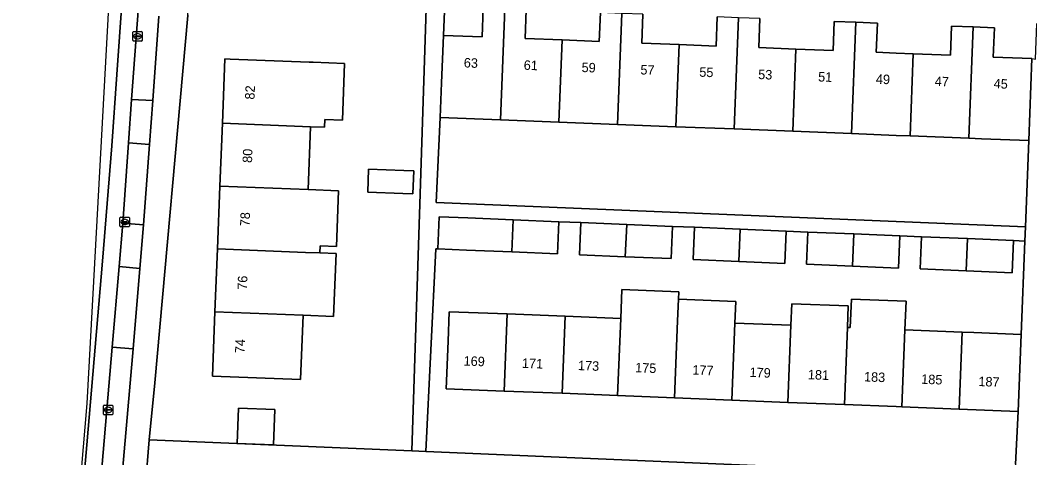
# Model space of a CAD drawing. Extents: x 161354 to 162026, y 386504 to 387460.
# Drawn here: x 161407.6 to 161514.1, y 387170 to 387216.1 of the extents above; entities that cross this region are included whole.
import ezdxf

# ---------------------------------------------------------------- set-up
doc = ezdxf.new("R2010")
doc.units = 0
for name, color, linetype in [('IMGEO_Erf', 7, 'Continuous'), ('IMGEO_Kolk', 7, 'Continuous'), ('IMGEO_Muur', 7, 'Continuous'), ('IMGEO_Pand', 7, 'Continuous'), ('IMGEO_Pand_nummerreeks', 7, 'Continuous'), ('IMGEO_Parkeervlak_open', 7, 'Continuous'), ('IMGEO_Rijbaan_lokaal_gesloten', 7, 'Continuous'), ('IMGEO_Rijbaan_lokaal_open', 7, 'Continuous'), ('IMGEO_Voetpad_open', 7, 'Continuous')]:
    doc.layers.add(name, color=color, linetype=linetype)

msp = doc.modelspace()

# ---------------------------------------------------------------- linework, layer by layer
at = {"layer": 'IMGEO_Erf'}
for points in [[(161425.3, 387216.65), (161425.3, 387216.57), (161421.82, 387177.89), (161421.23, 387171.88), (161448.92, 387170.71), (161450.52, 387220.6)], [(161513.31, 387217.98), (161452.49, 387220.46), (161452.24, 387214.48), (161456.32, 387214.32), (161456.44, 387217.37), (161458.71, 387217.28), (161460.97, 387217.19), (161460.85, 387214.17), (161464.77, 387214.01), (161468.68, 387213.86), (161468.8, 387216.9)], [(161473.29, 387216.72), (161473.17, 387213.67), (161477.09, 387213.52), (161481, 387213.36), (161481.12, 387216.44)], [(161485.61, 387216.26), (161485.49, 387213.2), (161489.41, 387213.04), (161493.34, 387212.88), (161493.46, 387215.96), (161495.73, 387215.87), (161498, 387215.78), (161497.87, 387212.71), (161500, 387212.63), (161501.79, 387212.55), (161505.71, 387212.4), (161505.83, 387215.47), (161508.09, 387215.39), (161510.36, 387215.29), (161510.23, 387212.2), (161514.3, 387212.04), (161514.68, 387211.99), (161514.81, 387215.74)], [(161452.86, 387185.38), (161458.97, 387185.14), (161465.09, 387184.9), (161470.94, 387184.66), (161471.06, 387187.7), (161477.06, 387187.46), (161477.03, 387186.69), (161483.07, 387186.45), (161482.98, 387184.18), (161488.89, 387183.95), (161488.98, 387186.22), (161494.94, 387185.98), (161494.85, 387183.71), (161495.15, 387183.7), (161495.27, 387186.71), (161501.03, 387186.48), (161500.91, 387183.47), (161506.95, 387183.23), (161508.17, 387183.18), (161513.16, 387182.98), (161513.55, 387192.82), (161512.35, 387192.87), (161512.21, 387189.48), (161507.36, 387189.68), (161502.53, 387189.88), (161502.67, 387193.28), (161500.37, 387193.37), (161500.23, 387189.97), (161495.38, 387190.18), (161490.54, 387190.38), (161490.68, 387193.77), (161488.38, 387193.87), (161488.24, 387190.47), (161483.4, 387190.67), (161478.57, 387190.87), (161478.71, 387194.27), (161476.4, 387194.37), (161476.26, 387190.97), (161471.42, 387191.17), (161466.59, 387191.37), (161466.73, 387194.77), (161464.43, 387194.86), (161464.29, 387191.47), (161459.46, 387191.67), (161454.67, 387191.86), (161451.64, 387191.99), (161451.43, 387192), (161450.39, 387170.65), (161500, 387168.55)], [(161512.56, 387169.33), (161512.84, 387174.86), (161506.63, 387175.11), (161500.58, 387175.35), (161500, 387175.38), (161494.52, 387175.59), (161488.57, 387175.83), (161482.65, 387176.07), (161476.62, 387176.31), (161470.61, 387176.54), (161464.77, 387176.78), (161458.65, 387177.02), (161452.54, 387177.27), (161452.73, 387182.26), (161452.86, 387185.38)]]:
    msp.add_lwpolyline(points, dxfattribs=at)
for points in [[(161438.1, 387211.66), (161438.5, 387211.65), (161441.83, 387211.52), (161441.59, 387205.54), (161439.75, 387205.61), (161439.71, 387204.81), (161438.23, 387204.87), (161437.97, 387198.25), (161441.2, 387198.12), (161440.96, 387192.24), (161439.26, 387192.31), (161439.23, 387191.57), (161440.93, 387191.5), (161440.67, 387184.88), (161437.45, 387185.01), (161437.18, 387178.24), (161427.89, 387178.6), (161428.16, 387185.37), (161428.42, 387191.99), (161428.68, 387198.62), (161428.94, 387205.24), (161429.21, 387212.01), (161429.76, 387211.99)], [(161501.45, 387203.89), (161500, 387203.95), (161495.27, 387204.14), (161489.08, 387204.38), (161482.91, 387204.63), (161476.75, 387204.87), (161470.59, 387205.11), (161464.43, 387205.36), (161458.25, 387205.6), (161451.89, 387205.85), (161451.49, 387196.9), (161513.61, 387194.32), (161513.96, 387203.4), (161508.97, 387203.6), (161507.63, 387203.65)], [(161449.11, 387200.21), (161449.02, 387197.79), (161447.98, 387197.83), (161444.26, 387197.98), (161444.36, 387200.4), (161448.07, 387200.25)], [(161430.65, 387175.21), (161434.48, 387175.06), (161434.33, 387171.36), (161430.5, 387171.51)]]:
    msp.add_lwpolyline(points, close=True, dxfattribs=at)
at = {"layer": 'IMGEO_Kolk'}
for p, q in [((161419.49, 387213.96), (161419.49, 387214.82)), ((161419.57, 387214.89), (161420.42, 387214.89)), ((161420.42, 387213.89), (161419.57, 387213.89)), ((161419.75, 387214.38), (161419.75, 387214.4)), ((161419.79, 387214.43), (161420.19, 387214.43)), ((161420.19, 387214.35), (161419.79, 387214.35)), ((161419.98, 387214.67), (161420, 387214.67)), ((161420, 387214.11), (161419.98, 387214.11)), ((161420.23, 387214.4), (161420.23, 387214.38)), ((161420.49, 387214.82), (161420.49, 387213.96)), ((161418.14, 387194.4), (161418.14, 387195.26)), ((161418.21, 387195.33), (161419.07, 387195.33)), ((161418.4, 387194.82), (161418.4, 387194.84)), ((161418.44, 387194.87), (161418.84, 387194.87)), ((161418.84, 387194.79), (161418.44, 387194.79)), ((161418.63, 387195.11), (161418.65, 387195.11)), ((161418.88, 387194.84), (161418.88, 387194.82)), ((161419.14, 387195.26), (161419.14, 387194.4)), ((161419.07, 387194.33), (161418.21, 387194.33)), ((161418.65, 387194.55), (161418.62, 387194.55)), ((161416.39, 387174.6), (161416.39, 387175.46)), ((161416.46, 387175.53), (161417.32, 387175.53)), ((161417.32, 387174.53), (161416.46, 387174.53)), ((161416.65, 387175.02), (161416.65, 387175.04)), ((161416.69, 387175.07), (161417.09, 387175.07)), ((161417.09, 387174.99), (161416.69, 387174.99)), ((161416.9, 387174.75), (161416.87, 387174.75)), ((161416.88, 387175.31), (161416.9, 387175.31)), ((161417.13, 387175.04), (161417.13, 387175.02)), ((161417.39, 387175.46), (161417.39, 387174.6))]:
    msp.add_line(p, q, dxfattribs=at)
for points in [[(161419.49, 387213.96), (161419.49, 387214.82)], [(161419.57, 387214.89), (161420.42, 387214.89)], [(161420.42, 387213.89), (161419.57, 387213.89)], [(161420.49, 387214.82), (161420.49, 387213.96)], [(161418.14, 387194.4), (161418.14, 387195.26)], [(161418.21, 387195.33), (161419.07, 387195.33)], [(161419.14, 387195.26), (161419.14, 387194.4)], [(161419.07, 387194.33), (161418.21, 387194.33)], [(161416.39, 387174.6), (161416.39, 387175.46)], [(161416.46, 387175.53), (161417.32, 387175.53)], [(161417.32, 387174.53), (161416.46, 387174.53)], [(161417.39, 387175.46), (161417.39, 387174.6)]]:
    msp.add_lwpolyline(points, dxfattribs=at)
for centre, radius, start, end in [((161419.57, 387214.81), 0.0765, 91.552, 178.448), ((161419.57, 387214.81), 0.0765, 91.552, 178.448), ((161419.57, 387213.97), 0.0765, 181.552, 268.448), ((161419.57, 387213.97), 0.0765, 181.552, 268.448), ((161419.79, 387214.39), 0.0403, 85.8775, 175.7526), ((161419.79, 387214.38), 0.0366, 178.938, 274.7102), ((161420.2, 387214.39), 0.0386, 1.7309, 96.639), ((161420.19, 387214.39), 0.043, 264.8664, 352.4533), ((161420.42, 387214.81), 0.0765, 1.552, 88.448), ((161420.42, 387214.81), 0.0765, 1.552, 88.448), ((161420.42, 387213.97), 0.0765, 271.552, 358.448), ((161420.42, 387213.97), 0.0765, 271.552, 358.448), ((161418.22, 387195.25), 0.0765, 91.552, 178.448), ((161418.22, 387195.25), 0.0765, 91.552, 178.448), ((161418.44, 387194.83), 0.0403, 85.8775, 175.7526), ((161418.43, 387194.82), 0.0366, 178.938, 274.7102), ((161418.84, 387194.83), 0.0386, 1.7309, 96.639), ((161418.84, 387194.83), 0.043, 264.8664, 352.4533), ((161419.06, 387195.25), 0.0765, 1.552, 88.448), ((161419.06, 387195.25), 0.0765, 1.552, 88.448), ((161418.22, 387194.41), 0.0765, 181.552, 268.448), ((161418.22, 387194.41), 0.0765, 181.552, 268.448), ((161419.06, 387194.41), 0.0765, 271.552, 358.448), ((161419.06, 387194.41), 0.0765, 271.552, 358.448), ((161416.47, 387175.45), 0.0765, 91.552, 178.448), ((161416.47, 387175.45), 0.0765, 91.552, 178.448), ((161416.47, 387174.6), 0.0765, 181.552, 268.448), ((161416.47, 387174.6), 0.0765, 181.552, 268.448), ((161416.69, 387175.03), 0.0403, 85.8775, 175.7526), ((161416.68, 387175.02), 0.0366, 178.938, 274.7102), ((161417.09, 387175.03), 0.0386, 1.7309, 96.639), ((161417.09, 387175.03), 0.043, 264.8664, 352.4533), ((161417.31, 387175.45), 0.0765, 1.552, 88.448), ((161417.31, 387175.45), 0.0765, 1.552, 88.448), ((161417.31, 387174.6), 0.0765, 271.552, 358.448), ((161417.31, 387174.6), 0.0765, 271.552, 358.448)]:
    msp.add_arc(centre, radius, start, end, dxfattribs=at)
for centre, major_axis, ratio, start_param, end_param in [((161419.98, 387214.39), (-0.387, 0.002), 0.722429, 4.712389, 7.853982), ((161420, 387214.39), (-0.39, 0.002), 0.717154, 1.570796, 4.712389), ((161418.63, 387194.83), (-0.387, 0.002), 0.722429, 4.712389, 7.853982), ((161418.65, 387194.83), (-0.39, 0.002), 0.717154, 1.570796, 4.712389), ((161416.88, 387175.03), (-0.387, 0.002), 0.722429, 4.712389, 7.853982), ((161416.9, 387175.03), (-0.39, 0.002), 0.717154, 1.570796, 4.712389)]:
    msp.add_ellipse(centre, major_axis=major_axis, ratio=ratio, start_param=start_param, end_param=end_param, dxfattribs=at)
at = {"layer": 'IMGEO_Muur'}
for points in [[(161513.96, 387203.4), (161513.61, 387194.51)], [(161513.56, 387193.08), (161513.16, 387182.98)]]:
    msp.add_lwpolyline(points, dxfattribs=at)
at = {"layer": 'IMGEO_Pand'}
for points in [[(161458.71, 387217.28), (161456.44, 387217.37), (161456.32, 387214.32), (161452.24, 387214.48), (161452.04, 387209.49), (161451.89, 387205.85), (161458.25, 387205.6)], [(161458.25, 387205.6), (161464.43, 387205.36), (161464.77, 387214.01), (161460.85, 387214.17), (161460.97, 387217.19), (161458.71, 387217.28)], [(161471.05, 387216.81), (161468.8, 387216.9), (161468.68, 387213.86), (161464.77, 387214.01), (161464.43, 387205.36), (161470.59, 387205.11)], [(161477.09, 387213.52), (161473.17, 387213.67), (161473.29, 387216.72), (161471.05, 387216.81), (161470.59, 387205.11), (161476.75, 387204.87)], [(161476.75, 387204.87), (161482.91, 387204.63), (161483.37, 387216.35), (161481.12, 387216.44), (161481, 387213.36), (161477.09, 387213.52)], [(161489.41, 387213.04), (161485.49, 387213.2), (161485.61, 387216.26), (161483.37, 387216.35), (161482.91, 387204.63), (161489.08, 387204.38)], [(161489.08, 387204.38), (161495.27, 387204.14), (161495.73, 387215.87), (161493.46, 387215.96), (161493.34, 387212.88), (161489.41, 387213.04)], [(161495.27, 387204.14), (161500, 387203.95), (161501.45, 387203.89), (161501.79, 387212.55), (161500, 387212.63), (161497.87, 387212.71), (161498, 387215.78), (161495.73, 387215.87)], [(161508.09, 387215.39), (161505.83, 387215.47), (161505.71, 387212.4), (161501.79, 387212.55), (161501.45, 387203.89), (161507.63, 387203.65)], [(161514.3, 387212.04), (161510.23, 387212.2), (161510.36, 387215.29), (161508.09, 387215.39), (161507.63, 387203.65), (161508.97, 387203.6), (161513.96, 387203.4)], [(161441.83, 387211.52), (161438.5, 387211.65), (161438.1, 387211.66), (161429.76, 387211.99), (161429.21, 387212.01), (161428.94, 387205.24), (161438.23, 387204.87), (161439.71, 387204.81), (161439.75, 387205.61), (161441.59, 387205.54)], [(161428.94, 387205.24), (161428.68, 387198.62), (161437.97, 387198.25), (161438.23, 387204.87)], [(161449.11, 387200.21), (161448.07, 387200.25), (161444.36, 387200.4), (161444.26, 387197.98), (161447.98, 387197.83), (161449.02, 387197.79)], [(161437.97, 387198.25), (161428.68, 387198.62), (161428.42, 387191.99), (161437.71, 387191.63), (161439.23, 387191.57), (161439.26, 387192.31), (161440.96, 387192.24), (161441.2, 387198.12)], [(161459.6, 387195.06), (161454.82, 387195.26), (161451.78, 387195.39), (161451.64, 387191.99), (161454.67, 387191.86), (161459.46, 387191.67)], [(161464.43, 387194.86), (161459.6, 387195.06), (161459.46, 387191.67), (161464.29, 387191.47)], [(161471.57, 387194.57), (161466.73, 387194.77), (161466.59, 387191.37), (161471.42, 387191.17)], [(161476.4, 387194.37), (161471.57, 387194.57), (161471.42, 387191.17), (161476.26, 387190.97)], [(161483.54, 387194.07), (161478.71, 387194.27), (161478.57, 387190.87), (161483.4, 387190.67)], [(161488.38, 387193.87), (161483.54, 387194.07), (161483.4, 387190.67), (161488.24, 387190.47)], [(161495.52, 387193.57), (161490.68, 387193.77), (161490.54, 387190.38), (161495.38, 387190.18)], [(161500.37, 387193.37), (161495.52, 387193.57), (161495.38, 387190.18), (161500.23, 387189.97)], [(161507.51, 387193.08), (161502.67, 387193.28), (161502.53, 387189.88), (161507.36, 387189.68)], [(161512.35, 387192.87), (161507.51, 387193.08), (161507.36, 387189.68), (161512.21, 387189.48)], [(161439.23, 387191.57), (161437.71, 387191.63), (161428.42, 387191.99), (161428.16, 387185.37), (161437.45, 387185.01), (161440.67, 387184.88), (161440.93, 387191.5)], [(161476.94, 387184.42), (161477.03, 387186.69), (161477.06, 387187.46), (161471.06, 387187.7), (161470.94, 387184.66), (161470.61, 387176.54), (161476.62, 387176.31)], [(161482.98, 387184.18), (161483.07, 387186.45), (161477.03, 387186.69), (161476.94, 387184.42), (161476.62, 387176.31), (161482.65, 387176.07)], [(161488.89, 387183.95), (161488.57, 387175.83), (161494.52, 387175.59), (161494.85, 387183.71), (161494.94, 387185.98), (161488.98, 387186.22)], [(161500.91, 387183.47), (161501.03, 387186.48), (161495.27, 387186.71), (161495.15, 387183.7), (161494.85, 387183.71), (161494.52, 387175.59), (161500, 387175.38), (161500.58, 387175.35)], [(161428.16, 387185.37), (161427.89, 387178.6), (161437.18, 387178.24), (161437.45, 387185.01)], [(161458.97, 387185.14), (161452.86, 387185.38), (161452.73, 387182.26), (161452.54, 387177.27), (161458.65, 387177.02)], [(161458.65, 387177.02), (161464.77, 387176.78), (161465.09, 387184.9), (161458.97, 387185.14)], [(161470.94, 387184.66), (161465.09, 387184.9), (161464.77, 387176.78), (161470.61, 387176.54)], [(161488.89, 387183.95), (161482.98, 387184.18), (161482.65, 387176.07), (161488.57, 387175.83)], [(161500.58, 387175.35), (161506.63, 387175.11), (161506.95, 387183.23), (161500.91, 387183.47)], [(161513.16, 387182.98), (161508.17, 387183.18), (161506.95, 387183.23), (161506.63, 387175.11), (161512.84, 387174.86)], [(161430.65, 387175.21), (161430.5, 387171.51), (161434.33, 387171.36), (161434.48, 387175.06)]]:
    msp.add_lwpolyline(points, close=True, dxfattribs=at)
at = {"layer": 'IMGEO_Parkeervlak_open'}
for points in [[(161421.59, 387207.62), (161419.37, 387207.75), (161419.05, 387203.17), (161421.24, 387202.99)], [(161420.63, 387194.54), (161418.44, 387194.71), (161418.05, 387190.13), (161420.23, 387189.92)], [(161419.52, 387181.47), (161417.32, 387181.65), (161416, 387166.42), (161418.21, 387166.2)]]:
    msp.add_lwpolyline(points, close=True, dxfattribs=at)
at = {"layer": 'IMGEO_Rijbaan_lokaal_gesloten'}
for points in [[(161419.15, 387237.89), (161419.08, 387239.47), (161419.1, 387240.15), (161419.81, 387259.58), (161420.63, 387279.82), (161421.34, 387297.88), (161419.75, 387268.95), (161414.63, 387175.72), (161407.62, 387092.71)], [(161422.06, 387237.47), (161419.46, 387237.46), (161419.47, 387234.25), (161419.1, 387228.87), (161418.67, 387222.32), (161417.8, 387210.36), (161417.27, 387202.86), (161416.3, 387190.71), (161414.66, 387171.35), (161411.41, 387134.29), (161410.9, 387128.13)], [(161410.9, 387128.13), (161411.41, 387134.29), (161414.66, 387171.35), (161416.3, 387190.71), (161417.27, 387202.86), (161417.8, 387210.36), (161418.67, 387222.32), (161419.1, 387228.87), (161419.47, 387234.25), (161419.46, 387237.46)], [(161417.32, 387181.65), (161418.05, 387190.13), (161418.44, 387194.71), (161419.05, 387203.17), (161419.37, 387207.75), (161420.29, 387220.37), (161420.41, 387221.54), (161422.03, 387236.78)], [(161412.64, 387127.47), (161412.82, 387129.48), (161412.96, 387131.04), (161413.37, 387135.72), (161414.09, 387144.18), (161414.49, 387148.87), (161415.19, 387157.22), (161415.61, 387161.93), (161416, 387166.42), (161417.32, 387181.65)]]:
    msp.add_lwpolyline(points, dxfattribs=at)
at = {"layer": 'IMGEO_Rijbaan_lokaal_open'}
msp.add_lwpolyline([(161420.29, 387220.37), (161419.37, 387207.75), (161421.59, 387207.62), (161422.23, 387216.52)], dxfattribs=at)
for points in [[(161421.24, 387202.99), (161419.05, 387203.17), (161418.44, 387194.71), (161420.63, 387194.54)], [(161420.23, 387189.92), (161418.05, 387190.13), (161417.32, 387181.65), (161419.52, 387181.47)]]:
    msp.add_lwpolyline(points, close=True, dxfattribs=at)
at = {"layer": 'IMGEO_Voetpad_open'}
for points in [[(161414.72, 387094.93), (161414.72, 387095.02), (161414.85, 387096.51), (161415.12, 387099.69), (161415.29, 387101.72), (161415.32, 387101.86), (161419.15, 387145.88), (161420.72, 387165.85), (161420.85, 387167.12), (161421.23, 387171.88), (161421.82, 387177.89), (161425.3, 387216.57), (161425.37, 387219.18), (161425.61, 387222.51)], [(161450.52, 387220.6), (161448.92, 387170.71), (161450.39, 387170.65), (161451.43, 387192), (161451.64, 387191.99), (161451.78, 387195.39), (161454.82, 387195.26), (161459.6, 387195.06), (161464.43, 387194.86), (161466.73, 387194.77), (161471.57, 387194.57), (161476.4, 387194.37), (161478.71, 387194.27), (161483.54, 387194.07), (161488.38, 387193.87), (161490.68, 387193.77), (161495.52, 387193.57), (161500.37, 387193.37), (161502.67, 387193.28), (161507.51, 387193.08), (161512.35, 387192.87), (161513.55, 387192.82), (161513.61, 387194.32), (161451.49, 387196.9), (161451.89, 387205.85), (161452.04, 387209.49), (161452.24, 387214.48), (161452.49, 387220.46)], [(161422.23, 387216.52), (161421.59, 387207.62), (161421.24, 387202.99), (161420.63, 387194.54), (161420.23, 387189.92), (161419.52, 387181.47), (161418.21, 387166.2), (161417.82, 387161.72), (161417.38, 387157.05), (161416.69, 387148.68), (161416.28, 387143.97), (161415.55, 387135.55), (161415.15, 387130.83), (161414.44, 387122.68), (161414.17, 387119.56), (161412.43, 387099.18)], [(161514.3, 387212.04), (161513.96, 387203.4), (161513.61, 387194.32), (161513.55, 387192.82), (161513.16, 387182.98), (161512.84, 387174.86), (161512.56, 387169.33), (161512.57, 387169.27), (161511.99, 387154.44), (161511.77, 387149.45), (161511.57, 387144.77), (161511.56, 387144.66), (161511.28, 387137.55), (161511.32, 387137.55), (161511.24, 387136.65), (161510.97, 387129.71), (161510.85, 387126.59), (161510.74, 387123.48), (161510.67, 387121.86), (161510.19, 387110.91), (161509.85, 387102.73)], [(161511.22, 387168.11), (161500, 387168.55), (161450.39, 387170.65), (161448.92, 387170.71), (161421.23, 387171.88), (161420.85, 387167.12)]]:
    msp.add_lwpolyline(points, dxfattribs=at)

# ---------------------------------------------------------------- texts
at = {"layer": 'IMGEO_Pand_nummerreeks'}
for s, rotation, p in [('63', 357.7415, (161454.38, 387211.12)), ('61', 357.7415, (161460.7, 387210.87)), ('59', 357.7415, (161466.8, 387210.63)), ('57', 357.7415, (161473, 387210.38)), ('55', 357.7415, (161479.21, 387210.14)), ('53', 357.7415, (161485.42, 387209.89)), ('51', 357.7415, (161491.74, 387209.64)), ('49', 357.7415, (161497.83, 387209.4)), ('47', 357.7415, (161504.04, 387209.16)), ('45', 357.7415, (161510.25, 387208.92)), ('82', 87.737, (161432.32, 387207.71)), ('80', 87.739, (161432.06, 387201.04)), ('78', 87.737, (161431.8, 387194.36)), ('76', 87.737, (161431.53, 387187.67)), ('74', 87.739, (161431.27, 387180.99)), ('169', 357.7208, (161454.36, 387179.71)), ('171', 357.7208, (161460.51, 387179.47)), ('173', 357.7208, (161466.42, 387179.23)), ('175', 357.7196, (161472.45, 387179)), ('177', 357.7196, (161478.48, 387178.76)), ('179', 357.7208, (161484.51, 387178.51)), ('181', 357.7208, (161490.66, 387178.27)), ('183', 357.7196, (161496.58, 387178.04)), ('185', 357.7208, (161502.61, 387177.79)), ('187', 357.7208, (161508.64, 387177.55))]:
    msp.add_text(s, height=1, rotation=rotation, dxfattribs=at).set_placement(p)

doc.saveas('drawing.dxf')
